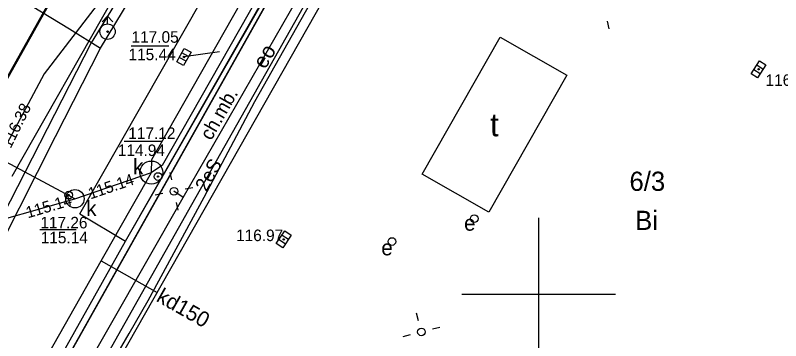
# Model space of a CAD drawing. Extents: x 6434771 to 6436222, y 5663454 to 5664782.
# Drawn here: x 6435465.93 to 6435515.76, y 5663897 to 5663918.17 of the extents above; entities that cross this region are included whole.
import ezdxf

# ---------------------------------------------------------------- set-up
doc = ezdxf.new("R2010")
doc.units = 0
for name, color, linetype in [('Warstwa 1', 7, 'Continuous'), ('Warstwa 10', 7, 'Continuous'), ('Warstwa 11', 7, 'Continuous'), ('Warstwa 12', 7, 'Continuous'), ('Warstwa 13', 7, 'Continuous'), ('Warstwa 14', 7, 'Continuous'), ('Warstwa 15', 7, 'Continuous'), ('Warstwa 2', 7, 'Continuous'), ('Warstwa 30', 7, 'Continuous'), ('Warstwa 4', 7, 'Continuous'), ('Warstwa 5', 7, 'Continuous'), ('Warstwa 6', 7, 'Continuous'), ('Warstwa 63', 7, 'Continuous'), ('Warstwa 7', 7, 'Continuous'), ('Warstwa 8', 7, 'Continuous'), ('Warstwa 9', 7, 'Continuous')]:
    doc.layers.add(name, color=color, linetype=linetype)

msp = doc.modelspace()

# ---------------------------------------------------------------- linework, layer by layer
at = {"layer": 'Warstwa 1'}
msp.add_line((6435421.61, 5663811.04), (6435514.97, 5663977.09), dxfattribs=at)
msp.add_line((6435421.61, 5663811.04), (6435514.97, 5663977.09), dxfattribs=at)
at = {"layer": 'Warstwa 10'}
for points in [[(6435426.22, 5663844.12), (6435480.844, 5663941.616)], [(6435447.39, 5663851.32), (6435446.7, 5663851.67), (6435454.35, 5663864.86), (6435465.08, 5663883.94), (6435477.42, 5663905.86), (6435489.22, 5663926.77), (6435497.391, 5663941.416)]]:
    msp.add_lwpolyline(points, dxfattribs=at)
at = {"layer": 'Warstwa 12'}
for points in [[(6435397.393, 5663818.634), (6435398.405, 5663820.277), (6435406.531, 5663834.152), (6435410.27, 5663840.689), (6435424.375, 5663845.312), (6435429.384, 5663846.962), (6435433.786, 5663848.481), (6435435.161, 5663850.8), (6435441.745, 5663862.426), (6435445.915, 5663869.907), (6435449.367, 5663875.506), (6435454.395, 5663883.869), (6435458.364, 5663890.579), (6435460.329, 5663894.152), (6435463.858, 5663901.034), (6435468.538, 5663910.285), (6435471.476, 5663916.034), (6435475.414, 5663922.553), (6435478.498, 5663927.854), (6435482.409, 5663934.511), (6435486.541, 5663941.544)], [(6435487.865, 5663941.528), (6435486.745, 5663940.028), (6435482.792, 5663934.477), (6435480.336, 5663931.269), (6435476.579, 5663925.909), (6435473.839, 5663922.234), (6435467.813, 5663914.369), (6435448.853, 5663878.846), (6435447.928, 5663879.287), (6435445.151, 5663880.37), (6435435.01, 5663862.162), (6435422.355, 5663839.453), (6435417.299, 5663830.018), (6435416.779, 5663829.08), (6435416.166, 5663827.977)], [(6435485.651, 5663941.555), (6435484.104, 5663938.736), (6435483.12, 5663937.038), (6435478.564, 5663928.947), (6435470.871, 5663916.373), (6435464.138, 5663903.275), (6435460.529, 5663896.29), (6435458.023, 5663891.292), (6435457.401, 5663890.003), (6435451.592, 5663880.579), (6435443.813, 5663867.676), (6435438.897, 5663858.937), (6435433.191, 5663848.959), (6435430.23, 5663847.864), (6435427.286, 5663846.892), (6435426.19, 5663846.53)], [(6435444.72, 5663850.05), (6435454.26, 5663866.79), (6435465.11, 5663885.76), (6435476.86, 5663906.32), (6435488.84, 5663927.17), (6435496.884, 5663941.422)], [(6435468.634, 5663889.335), (6435473.348, 5663897.461), (6435474.583, 5663899.61), (6435478.234, 5663906.331), (6435481.531, 5663912.553), (6435486.154, 5663920.772), (6435486.802, 5663921.924), (6435483.232, 5663923.436), (6435478.069, 5663925.52), (6435474.667, 5663927.52), (6435471.974, 5663929.047), (6435467.225, 5663931.934), (6435466.397, 5663932.452), (6435461.893, 5663934.501), (6435460.045, 5663935.351), (6435457.643, 5663931.5), (6435455.525, 5663928.273), (6435452.515, 5663923.54), (6435445.697, 5663926.938)], [(6435446.095, 5663930.513), (6435454.083, 5663926.301), (6435458.642, 5663923.969), (6435464.087, 5663920.565), (6435469.451, 5663917.3), (6435471.476, 5663916.034)], [(6435476.86, 5663906.32), (6435476.26, 5663906.72)]]:
    msp.add_lwpolyline(points, dxfattribs=at)
at = {"layer": 'Warstwa 14'}
for p, q in [((6435475.936, 5663916.16), (6435473.467, 5663916.16)), ((6435475.439, 5663909.964), (6435473.012, 5663909.964)), ((6435469.889, 5663904.207), (6435467.533, 5663904.207))]:
    msp.add_line(p, q, dxfattribs=at)
for centre in [(6435476.91, 5663915.46), (6435475.23, 5663907.68), (6435469.41, 5663906.47), (6435469.41, 5663906.47), (6435469.41, 5663906.47)]:
    msp.add_circle(centre, 0.045, dxfattribs=at)
at = {"layer": 'Warstwa 15'}
for centre, radius in [((6435474.79, 5663907.94), 0.75), ((6435469.815, 5663906.234), 0.6)]:
    msp.add_circle(centre, radius, dxfattribs=at)
at = {"layer": 'Warstwa 2'}
for centre in [(6435476.26, 5663906.72), (6435492.37, 5663897.57)]:
    msp.add_circle(centre, 0.25, dxfattribs=at)
at = {"layer": 'Warstwa 30'}
msp.add_line((6435435.05, 5663829.56), (6435509.62, 5663960.76), dxfattribs=at)
at = {"layer": 'Warstwa 4'}
for p, q in [((6435477.213, 5663915.493), (6435476.775, 5663915.734)), ((6435477.045, 5663915.186), (6435476.607, 5663915.427)), ((6435514.015, 5663914.649), (6435514.435, 5663914.377)), ((6435514.205, 5663914.943), (6435514.625, 5663914.671)), ((6435483.105, 5663903.584), (6435483.52, 5663903.305)), ((6435483.3, 5663903.875), (6435483.715, 5663903.596))]:
    msp.add_line(p, q, dxfattribs=at)
for points in [[(6435471.583, 5663917.755), (6435471.937, 5663918.109)], [(6435472.291, 5663917.755), (6435471.937, 5663918.109)], [(6435471.937, 5663917.609), (6435471.937, 5663918.109)], [(6435504.454, 5663917.788), (6435504.564, 5663917.3)], [(6435476.111, 5663907.455), (6435476.012, 5663907.945)], [(6435476.995, 5663906.869), (6435477.485, 5663906.968)], [(6435475.525, 5663906.571), (6435475.035, 5663906.472)], [(6435476.409, 5663905.985), (6435476.508, 5663905.495)], [(6435492.18, 5663898.295), (6435492.053, 5663898.779)], [(6435493.095, 5663897.76), (6435493.579, 5663897.887)], [(6435491.645, 5663897.38), (6435491.161, 5663897.253)]]:
    msp.add_lwpolyline(points, dxfattribs=at)
for points in [[(6435477.37, 5663915.777), (6435476.888, 5663914.901), (6435476.45, 5663915.143), (6435476.932, 5663916.019)], [(6435513.839, 5663914.375), (6435514.381, 5663915.216), (6435514.801, 5663914.945), (6435514.259, 5663914.104)], [(6435482.923, 5663903.315), (6435483.482, 5663904.144), (6435483.897, 5663903.865), (6435483.338, 5663903.036)]]:
    msp.add_lwpolyline(points, close=True, dxfattribs=at)
for centre, radius in [((6435471.937, 5663917.109), 0.5), ((6435475.23, 5663907.68), 0.25), ((6435469.41, 5663906.47), 0.25), ((6435495.81, 5663904.94), 0.25), ((6435490.45, 5663903.45), 0.25)]:
    msp.add_circle(centre, radius, dxfattribs=at)
at = {"layer": 'Warstwa 6'}
msp.add_lwpolyline([(6435421.61, 5663811.04), (6435514.97, 5663977.09), (6435575.72, 5663942.78), (6435579.487, 5663948.005), (6435603.636, 5663981.906), (6435623.165, 5664009.022), (6435585.542, 5664026.395), (6435549.389, 5664047.071), (6435541.744, 5664033.383), (6435525.231, 5664042.382), (6435506.96, 5664053.173), (6435493.063, 5664060.99), (6435427.196, 5664098.076), (6435413.31, 5664105.924), (6435387.426, 5664119.857), (6435363.609, 5664077.113)], dxfattribs=at)
for points in [[(6435421.61, 5663811.04), (6435460.082, 5663789.265), (6435463.751, 5663787.49), (6435467.565, 5663792.724), (6435473.23, 5663800.59), (6435493.72, 5663829.05), (6435502.484, 5663841.227), (6435575.72, 5663942.78), (6435514.97, 5663977.09)], [(6435496.77, 5663905.36), (6435492.42, 5663907.83), (6435497.49, 5663916.74), (6435501.83, 5663914.27)]]:
    msp.add_lwpolyline(points, close=True, dxfattribs=at)
for centre in [(6435471.937, 5663917.109), (6435476.91, 5663915.46), (6435514.32, 5663914.66), (6435475.23, 5663907.68), (6435469.41, 5663906.47), (6435483.41, 5663903.59)]:
    msp.add_circle(centre, 0.045, dxfattribs=at)
at = {"layer": 'Warstwa 63'}
for p, q in [((6435500, 5663905), (6435500, 5663895)), ((6435505, 5663900), (6435495, 5663900))]:
    msp.add_line(p, q, dxfattribs=at)
at = {"layer": 'Warstwa 7'}
msp.add_lwpolyline([(6435494.28, 5663941.454), (6435475.5, 5663908.39), (6435474.79, 5663907.94), (6435474.81, 5663908.78), (6435493.368, 5663941.465)], close=True, dxfattribs=at)
for points in [[(6435469.815, 5663906.234), (6435465.63, 5663908.474), (6435461.755, 5663910.452), (6435453.738, 5663914.637), (6435450.221, 5663916.49)], [(6435479.23, 5663915.79), (6435476.91, 5663915.46)], [(6435432.892, 5663895.35), (6435433.616, 5663895.544), (6435434.643, 5663895.914), (6435440.132, 5663897.489), (6435446.142, 5663899.331), (6435454.444, 5663901.697), (6435462.774, 5663904.228), (6435469.815, 5663906.234), (6435474.79, 5663907.94)], [(6435437.77, 5663842.93), (6435442.304, 5663850.922), (6435450.24, 5663864.91), (6435459.78, 5663881.55), (6435462.69, 5663886.63), (6435471.53, 5663902.19), (6435474.79, 5663907.94)], [(6435471.53, 5663902.19), (6435475.167, 5663900.142)]]:
    msp.add_lwpolyline(points, dxfattribs=at)
at = {"layer": 'Warstwa 8'}
for p, q in [((6435473.1, 5663903.47), (6435494.755, 5663941.448)), ((6435465.73, 5663907.71), (6435483.54, 5663939.02)), ((6435465.73, 5663907.71), (6435483.54, 5663939.02)), ((6435470.14, 5663905.25), (6435484.4, 5663930.33)), ((6435470.14, 5663905.25), (6435484.4, 5663930.33)), ((6435462.74, 5663909.41), (6435471.89, 5663925.73)), ((6435462.74, 5663909.41), (6435471.89, 5663925.73)), ((6435470.14, 5663905.25), (6435473.1, 5663903.47)), ((6435470.14, 5663905.25), (6435473.1, 5663903.47)), ((6435465.95, 5663890.74), (6435473.1, 5663903.47))]:
    msp.add_line(p, q, dxfattribs=at)
at = {"layer": 'Warstwa 9'}
for p, q in [((6435472.335, 5663895.16), (6435498.617, 5663941.402)), ((6435473.1, 5663903.47), (6435482.44, 5663919.77)), ((6435465.95, 5663890.74), (6435473.1, 5663903.47))]:
    msp.add_line(p, q, dxfattribs=at)

# ---------------------------------------------------------------- texts
at = {"layer": 'Warstwa 11'}
msp.add_text('2eS', height=0.9, rotation=60.5616, dxfattribs=at).set_placement((6435478.368, 5663906.645))
at = {"layer": 'Warstwa 13'}
msp.add_text('eo', height=1, rotation=60.1205, dxfattribs=at).set_placement((6435482.205, 5663914.619))
at = {"layer": 'Warstwa 14'}
for s, p in [('115.44', (6435473.301, 5663915.253)), ('114.94', (6435472.603, 5663909.016)), ('115.14', (6435467.585, 5663903.334))]:
    msp.add_text(s, height=0.75, dxfattribs=at).set_placement(p)
for s, rotation, p in [('116.38', 63.6957, (6435465.626, 5663909.462)), ('115.14', 18.8847, (6435470.825, 5663906.187)), ('115.14', 16.5929, (6435466.746, 5663904.956))]:
    msp.add_text(s, height=0.75, rotation=rotation, dxfattribs=at).set_placement(p)
at = {"layer": 'Warstwa 15'}
msp.add_text('6/3', height=1.25, dxfattribs=at).set_placement((6435505.916, 5663906.747))
at = {"layer": 'Warstwa 2'}
msp.add_text('Bi', height=1.25, dxfattribs=at).set_placement((6435506.285, 5663904.202))
at = {"layer": 'Warstwa 5'}
for s, p in [('k', (6435473.596, 5663907.826)), ('k', (6435470.552, 5663905.11)), ('e', (6435495.149, 5663904.154)), ('e', (6435489.76, 5663902.551))]:
    msp.add_text(s, height=1, dxfattribs=at).set_placement(p)
at = {"layer": 'Warstwa 6'}
for s, p in [('117.05', (6435473.5, 5663916.388)), ('116.97', (6435514.775, 5663913.582)), ('117.12', (6435473.286, 5663910.124)), ('117.26', (6435467.563, 5663904.307)), ('116.97', (6435480.304, 5663903.478))]:
    msp.add_text(s, height=0.75, dxfattribs=at).set_placement(p)
at = {"layer": 'Warstwa 7'}
msp.add_text('kd150', height=1, rotation=330.3847, dxfattribs=at).set_placement((6435475.046, 5663899.602))
at = {"layer": 'Warstwa 8'}
msp.add_text('t', height=1.5, dxfattribs=at).set_placement((6435496.844, 5663910.299))
at = {"layer": 'Warstwa 9'}
msp.add_text('ch.mb.', height=0.9, rotation=60.3898, dxfattribs=at).set_placement((6435478.684, 5663909.977))

doc.saveas('drawing.dxf')
